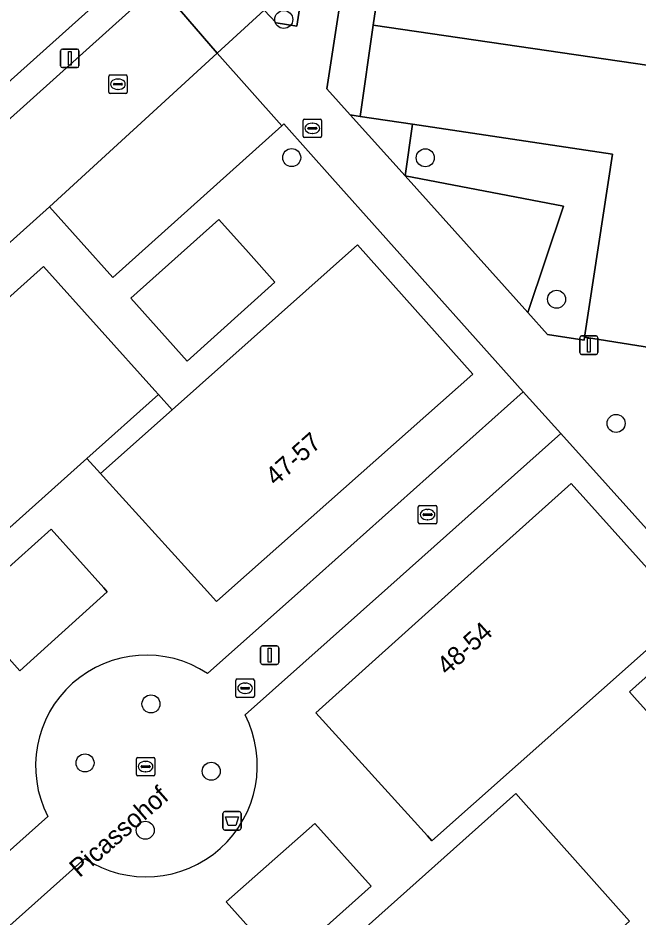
# Model space of a CAD drawing. Extents: x 162172 to 163187, y 382874 to 383685.
# Drawn here: x 162582.46 to 162616.09, y 383232.09 to 383280.9 of the extents above; entities that cross this region are included whole.
import ezdxf

# ---------------------------------------------------------------- set-up
doc = ezdxf.new("R2010")
doc.units = 0
for name, color, linetype in [('IMGEO_Afvalbak', 7, 'Continuous'), ('IMGEO_Boom', 7, 'Continuous'), ('IMGEO_Brandkraan', 7, 'Continuous'), ('IMGEO_Erf', 7, 'Continuous'), ('IMGEO_Groenvoorziening', 7, 'Continuous'), ('IMGEO_Haag', 7, 'Continuous'), ('IMGEO_Hek', 7, 'Continuous'), ('IMGEO_Kolk', 7, 'Continuous'), ('IMGEO_Lichtmast', 7, 'Continuous'), ('IMGEO_Openbare_ruimte_label', 7, 'Continuous'), ('IMGEO_Pand', 7, 'Continuous'), ('IMGEO_Pand_nummerreeks', 7, 'Continuous'), ('IMGEO_Pand_overbouw', 7, 'Continuous'), ('IMGEO_Parkeervlak_open', 7, 'Continuous'), ('IMGEO_Rijbaan_lokaal_open', 7, 'Continuous'), ('IMGEO_Rioolput', 7, 'Continuous'), ('IMGEO_Voetpad_open', 7, 'Continuous')]:
    doc.layers.add(name, color=color, linetype=linetype)

msp = doc.modelspace()

# ---------------------------------------------------------------- linework, layer by layer
at = {"layer": 'IMGEO_Afvalbak'}
for p, q in [((162593.57, 383236.96), (162593.57, 383237.76)), ((162593.57, 383237.76), (162593.57, 383236.96)), ((162593.67, 383237.86), (162594.46, 383237.86)), ((162594.46, 383237.86), (162593.67, 383237.86)), ((162594.56, 383237.76), (162594.56, 383236.96)), ((162594.56, 383236.96), (162594.56, 383237.76)), ((162594.46, 383236.86), (162593.67, 383236.86)), ((162593.67, 383236.86), (162594.46, 383236.86))]:
    msp.add_line(p, q, dxfattribs=at)
msp.add_lwpolyline([(162593.713, 383237.574), (162594.417, 383237.574), (162594.268, 383237.104), (162593.862, 383237.104), (162593.713, 383237.574)], dxfattribs=at)
for centre, start, end in [((162593.67, 383237.76), 90, 180), ((162593.67, 383237.76), 90, 180), ((162594.46, 383237.76), 0, 90), ((162594.46, 383237.76), 360, 90), ((162593.67, 383236.96), 180, 270), ((162593.67, 383236.96), 180, 270), ((162594.46, 383236.96), 270, 0), ((162594.46, 383236.96), 270, 0)]:
    msp.add_arc(centre, 0.1, start, end, dxfattribs=at)
at = {"layer": 'IMGEO_Boom'}
for centre in [(162596.872, 383280.815), (162597.304, 383273.325), (162604.552, 383273.313), (162611.674, 383265.647), (162614.903, 383258.909), (162589.671, 383243.7), (162586.093, 383240.5), (162592.937, 383240.048), (162589.359, 383236.848)]:
    msp.add_circle(centre, 0.489, dxfattribs=at)
at = {"layer": 'IMGEO_Brandkraan'}
for p, q in [((162597.923, 383274.487), (162597.923, 383275.339)), ((162597.998, 383275.413), (162598.85, 383275.413)), ((162598.924, 383275.339), (162598.924, 383274.487)), ((162598.182, 383274.907), (162598.182, 383274.919)), ((162598.62, 383274.87), (162598.222, 383274.87)), ((162598.225, 383274.956), (162598.623, 383274.956)), ((162598.411, 383275.193), (162598.436, 383275.193)), ((162598.666, 383274.919), (162598.666, 383274.907)), ((162598.85, 383274.413), (162597.998, 383274.413)), ((162598.434, 383274.633), (162598.409, 383274.633))]:
    msp.add_line(p, q, dxfattribs=at)
for points in [[(162597.923, 383274.487), (162597.923, 383275.339)], [(162597.998, 383275.413), (162598.85, 383275.413)], [(162598.924, 383275.339), (162598.924, 383274.487)], [(162598.85, 383274.413), (162597.998, 383274.413)]]:
    msp.add_lwpolyline(points, dxfattribs=at)
for centre, radius, start, end in [((162598, 383275.337), 0.0765, 91.552, 178.448), ((162598, 383275.337), 0.0765, 91.552, 178.448), ((162598.848, 383275.337), 0.0765, 1.552, 88.448), ((162598.848, 383275.337), 0.0765, 1.552, 88.448), ((162598.222, 383274.916), 0.0403, 85.8775, 175.7526), ((162598.219, 383274.906), 0.0366, 178.938, 274.7102), ((162598.623, 383274.913), 0.043, 264.8664, 352.4533), ((162598.627, 383274.918), 0.0386, 1.7309, 96.639), ((162598, 383274.489), 0.0765, 181.552, 268.448), ((162598, 383274.489), 0.0765, 181.552, 268.448), ((162598.848, 383274.489), 0.0765, 271.552, 358.448), ((162598.848, 383274.489), 0.0765, 271.552, 358.448)]:
    msp.add_arc(centre, radius, start, end, dxfattribs=at)
for centre, major_axis, ratio, start_param, end_param in [((162598.41, 383274.913), (-0.387, 0.002), 0.722429, 4.712389, 7.853982), ((162598.435, 383274.913), (-0.39, 0.002), 0.717154, 1.570796, 4.712389)]:
    msp.add_ellipse(centre, major_axis=major_axis, ratio=ratio, start_param=start_param, end_param=end_param, dxfattribs=at)
at = {"layer": 'IMGEO_Erf'}
for points in [[(162567.257, 383278.304), (162566.963, 383278.631), (162580.781, 383291.044), (162588.008, 383282.863), (162574.242, 383270.538)], [(162588.583, 383265.697), (162593.355, 383269.972), (162594.954, 383268.172), (162596.385, 383266.562), (162591.64, 383262.286)], [(162592.558, 383250), (162587.248, 383255.85), (162586.94, 383256.189), (162590.824, 383259.645), (162600.872, 383268.587), (162607.134, 383261.585), (162594.061, 383250), (162593.228, 383249.262)], [(162578.337, 383250), (162573.21, 383245.419), (162569.485, 383242.091), (162569.234, 383242.371), (162563.285, 383249.004), (162564.396, 383250), (162583.833, 383267.421), (162589.878, 383260.698), (162590.071, 383260.483), (162586.19, 383257.016)], [(162615.906, 383244.052), (162615.638, 383244.35), (162621.949, 383250), (162636.224, 383262.78), (162642.397, 383255.842), (162635.901, 383250), (162621.888, 383237.399)], [(162598.611, 383243.209), (162606.162, 383250), (162612.456, 383255.66), (162617.541, 383250), (162618.517, 383248.913), (162618.793, 383248.606), (162604.912, 383236.283), (162604.667, 383236.552)], [(162584.259, 383253.177), (162587.105, 383250), (162587.298, 383249.784), (162582.553, 383245.5), (162579.492, 383248.918), (162580.703, 383250)], [(162609.459, 383238.834), (162609.726, 383238.535), (162615.634, 383231.921), (162595.098, 383213.44), (162589.127, 383220.13), (162588.848, 383220.443)], [(162593.753, 383232.971), (162598.559, 383237.213), (162601.612, 383233.816), (162596.828, 383229.54)]]:
    msp.add_lwpolyline(points, close=True, dxfattribs=at)
for points in [[(162548.054, 383244.9), (162549.897, 383246.662), (162553.599, 383250), (162563.887, 383259.278), (162560.563, 383262.969), (162570.165, 383271.509), (162573.458, 383267.763), (162590.084, 383282.693)], [(162609.87, 383260.625), (162599.519, 383272.193), (162596.871, 383275.152), (162596.764, 383275.056), (162587.597, 383266.825), (162584.159, 383270.649), (162561.121, 383250), (162559.881, 383248.889), (162563.204, 383245.201), (162553.917, 383236.847), (162566.646, 383222.046), (162584.072, 383237.596)], [(162641.443, 383250), (162645.781, 383253.871), (162633.041, 383268.07), (162628.751, 383264.281), (162628.88, 383264.109), (162628.759, 383264.068), (162631.665, 383260.797), (162626.948, 383256.472), (162624.055, 383259.776), (162623.913, 383259.661), (162623.728, 383259.935), (162622.698, 383259.014), (162624.773, 383256.621), (162618.478, 383251.04), (162611.913, 383258.37), (162602.523, 383250), (162594.783, 383243.1)], [(162592.742, 383245.348), (162597.958, 383250), (162609.87, 383260.625)], [(162586.091, 383235.314), (162568.622, 383219.741), (162584.749, 383200.98)]]:
    msp.add_lwpolyline(points, dxfattribs=at)
for centre, radius, start, end in [((162589.422, 383240.337), 6.011, 56.4721, 207.1288), ((162589.403, 383240.362), 6.037, 236.7307, 26.9751)]:
    msp.add_arc(centre, radius, start, end, dxfattribs=at)
at = {"layer": 'IMGEO_Groenvoorziening'}
for points in [[(162598.317, 383285.268), (162596.464, 383285.58), (162595.806, 383281.315), (162596.465, 383280.631), (162597.576, 383280.452)], [(162602.367, 383284.899), (162600.45, 383285.176), (162599.213, 383277.059), (162600.48, 383275.65), (162601.01, 383275.557), (162601.729, 383280.508)], [(162614.709, 383273.505), (162603.851, 383275.131), (162603.461, 383272.333), (162612.051, 383270.685), (162610.112, 383264.932), (162611.19, 383263.733), (162613.166, 383263.433), (162613.191, 383263.595)], [(162610.112, 383264.932), (162612.051, 383270.685), (162603.461, 383272.333)]]:
    msp.add_lwpolyline(points, close=True, dxfattribs=at)
at = {"layer": 'IMGEO_Haag'}
for points in [[(162598.317, 383285.268), (162596.464, 383285.58), (162595.806, 383281.315), (162596.465, 383280.631), (162597.576, 383280.452)], [(162602.367, 383284.899), (162600.45, 383285.176), (162599.213, 383277.059), (162600.48, 383275.65), (162601.01, 383275.557), (162601.729, 383280.508)], [(162614.709, 383273.505), (162603.851, 383275.131), (162603.461, 383272.333), (162612.051, 383270.685), (162610.112, 383264.932), (162611.19, 383263.733), (162613.166, 383263.433), (162613.191, 383263.595)]]:
    msp.add_lwpolyline(points, close=True, dxfattribs=at)
at = {"layer": 'IMGEO_Hek'}
msp.add_lwpolyline([(162603.461, 383272.333), (162612.051, 383270.685), (162610.112, 383264.932)], dxfattribs=at)
at = {"layer": 'IMGEO_Kolk'}
for p, q in [((162587.377, 383276.88), (162587.377, 383277.732)), ((162587.452, 383277.806), (162588.304, 383277.806)), ((162588.378, 383277.732), (162588.378, 383276.88)), ((162587.636, 383277.3), (162587.636, 383277.312)), ((162588.074, 383277.263), (162587.676, 383277.263)), ((162587.679, 383277.349), (162588.077, 383277.349)), ((162587.865, 383277.586), (162587.89, 383277.586)), ((162588.12, 383277.312), (162588.12, 383277.3)), ((162588.304, 383276.806), (162587.452, 383276.806)), ((162587.888, 383277.026), (162587.863, 383277.026)), ((162604.173, 383253.539), (162604.173, 383254.391)), ((162604.248, 383254.465), (162605.1, 383254.465)), ((162604.661, 383254.245), (162604.686, 383254.245)), ((162605.174, 383254.391), (162605.174, 383253.539)), ((162604.432, 383253.959), (162604.432, 383253.971)), ((162604.87, 383253.922), (162604.472, 383253.922)), ((162604.475, 383254.008), (162604.873, 383254.008)), ((162604.916, 383253.971), (162604.916, 383253.959)), ((162605.1, 383253.465), (162604.248, 383253.465)), ((162604.684, 383253.685), (162604.659, 383253.685)), ((162588.877, 383239.874), (162588.877, 383240.726)), ((162588.952, 383240.8), (162589.804, 383240.8)), ((162589.365, 383240.58), (162589.39, 383240.58)), ((162589.878, 383240.726), (162589.878, 383239.874)), ((162589.136, 383240.294), (162589.136, 383240.306)), ((162589.574, 383240.257), (162589.176, 383240.257)), ((162589.179, 383240.343), (162589.577, 383240.343)), ((162589.62, 383240.306), (162589.62, 383240.294)), ((162589.804, 383239.8), (162588.952, 383239.8)), ((162589.388, 383240.02), (162589.363, 383240.02))]:
    msp.add_line(p, q, dxfattribs=at)
for points in [[(162587.377, 383276.88), (162587.377, 383277.732)], [(162587.452, 383277.806), (162588.304, 383277.806)], [(162588.378, 383277.732), (162588.378, 383276.88)], [(162588.304, 383276.806), (162587.452, 383276.806)], [(162604.173, 383253.539), (162604.173, 383254.391)], [(162604.248, 383254.465), (162605.1, 383254.465)], [(162605.174, 383254.391), (162605.174, 383253.539)], [(162605.1, 383253.465), (162604.248, 383253.465)], [(162588.877, 383239.874), (162588.877, 383240.726)], [(162588.952, 383240.8), (162589.804, 383240.8)], [(162589.878, 383240.726), (162589.878, 383239.874)], [(162589.804, 383239.8), (162588.952, 383239.8)]]:
    msp.add_lwpolyline(points, dxfattribs=at)
for centre, radius, start, end in [((162587.454, 383277.73), 0.0765, 91.552, 178.448), ((162587.454, 383277.73), 0.0765, 91.552, 178.448), ((162588.302, 383277.73), 0.0765, 1.552, 88.448), ((162588.302, 383277.73), 0.0765, 1.552, 88.448), ((162587.676, 383277.309), 0.0403, 85.8775, 175.7526), ((162587.673, 383277.299), 0.0366, 178.938, 274.7102), ((162588.077, 383277.306), 0.043, 264.8664, 352.4533), ((162588.081, 383277.311), 0.0386, 1.7309, 96.639), ((162587.454, 383276.882), 0.0765, 181.552, 268.448), ((162587.454, 383276.882), 0.0765, 181.552, 268.448), ((162588.302, 383276.882), 0.0765, 271.552, 358.448), ((162588.302, 383276.882), 0.0765, 271.552, 358.448), ((162604.25, 383254.389), 0.0765, 91.552, 178.448), ((162604.25, 383254.389), 0.0765, 91.552, 178.448), ((162605.098, 383254.389), 0.0765, 1.552, 88.448), ((162605.098, 383254.389), 0.0765, 1.552, 88.448), ((162604.472, 383253.968), 0.0403, 85.8775, 175.7526), ((162604.469, 383253.958), 0.0366, 178.938, 274.7102), ((162604.873, 383253.965), 0.043, 264.8664, 352.4533), ((162604.877, 383253.97), 0.0386, 1.7309, 96.639), ((162604.25, 383253.541), 0.0765, 181.552, 268.448), ((162604.25, 383253.541), 0.0765, 181.552, 268.448), ((162605.098, 383253.541), 0.0765, 271.552, 358.448), ((162605.098, 383253.541), 0.0765, 271.552, 358.448), ((162588.954, 383240.724), 0.0765, 91.552, 178.448), ((162588.954, 383240.724), 0.0765, 91.552, 178.448), ((162589.802, 383240.724), 0.0765, 1.552, 88.448), ((162589.802, 383240.724), 0.0765, 1.552, 88.448), ((162589.176, 383240.303), 0.0403, 85.8775, 175.7526), ((162589.173, 383240.293), 0.0366, 178.938, 274.7102), ((162589.577, 383240.3), 0.043, 264.8664, 352.4533), ((162589.581, 383240.305), 0.0386, 1.7309, 96.639), ((162588.954, 383239.876), 0.0765, 181.552, 268.448), ((162588.954, 383239.876), 0.0765, 181.552, 268.448), ((162589.802, 383239.876), 0.0765, 271.552, 358.448), ((162589.802, 383239.876), 0.0765, 271.552, 358.448)]:
    msp.add_arc(centre, radius, start, end, dxfattribs=at)
for centre, major_axis, ratio, start_param, end_param in [((162587.864, 383277.306), (-0.387, 0.002), 0.722429, 4.712389, 7.853982), ((162587.889, 383277.306), (-0.39, 0.002), 0.717154, 1.570796, 4.712389), ((162604.66, 383253.965), (-0.387, 0.002), 0.722429, 4.712389, 7.853982), ((162604.685, 383253.965), (-0.39, 0.002), 0.717154, 1.570796, 4.712389), ((162589.364, 383240.3), (-0.387, 0.002), 0.722429, 4.712389, 7.853982), ((162589.389, 383240.3), (-0.39, 0.002), 0.717154, 1.570796, 4.712389)]:
    msp.add_ellipse(centre, major_axis=major_axis, ratio=ratio, start_param=start_param, end_param=end_param, dxfattribs=at)
at = {"layer": 'IMGEO_Lichtmast'}
for p, q in [((162584.87, 383279.209), (162585.66, 383279.209)), ((162585.66, 383279.209), (162584.87, 383279.209)), ((162584.77, 383278.309), (162584.77, 383279.109)), ((162584.77, 383279.109), (162584.77, 383278.309)), ((162585.76, 383279.109), (162585.76, 383278.309)), ((162585.76, 383278.309), (162585.76, 383279.109)), ((162585.66, 383278.209), (162584.87, 383278.209)), ((162584.87, 383278.209), (162585.66, 383278.209)), ((162612.93, 383262.754), (162612.93, 383263.554)), ((162612.93, 383263.554), (162612.93, 383262.754)), ((162613.03, 383263.654), (162613.82, 383263.654)), ((162613.82, 383263.654), (162613.03, 383263.654)), ((162613.92, 383263.554), (162613.92, 383262.754)), ((162613.92, 383262.754), (162613.92, 383263.554)), ((162613.82, 383262.654), (162613.03, 383262.654)), ((162613.03, 383262.654), (162613.82, 383262.654)), ((162595.614, 383245.943), (162595.614, 383246.743)), ((162595.614, 383246.743), (162595.614, 383245.943)), ((162595.714, 383246.843), (162596.504, 383246.843)), ((162596.504, 383246.843), (162595.714, 383246.843)), ((162596.604, 383246.743), (162596.604, 383245.943)), ((162596.604, 383245.943), (162596.604, 383246.743)), ((162596.504, 383245.843), (162595.714, 383245.843)), ((162595.714, 383245.843), (162596.504, 383245.843))]:
    msp.add_line(p, q, dxfattribs=at)
for points in [[(162585.19, 383279.084), (162585.34, 383279.084), (162585.34, 383278.334), (162585.19, 383278.334), (162585.19, 383279.084)], [(162613.35, 383263.529), (162613.5, 383263.529), (162613.5, 383262.779), (162613.35, 383262.779), (162613.35, 383263.529)], [(162596.034, 383246.718), (162596.184, 383246.718), (162596.184, 383245.968), (162596.034, 383245.968), (162596.034, 383246.718)]]:
    msp.add_lwpolyline(points, dxfattribs=at)
for centre, start, end in [((162584.87, 383279.109), 90, 180), ((162584.87, 383279.109), 90, 180), ((162585.66, 383279.109), 0, 90), ((162585.66, 383279.109), 360, 90), ((162584.87, 383278.309), 180, 270), ((162584.87, 383278.309), 180, 270), ((162585.66, 383278.309), 270, 0), ((162585.66, 383278.309), 270, 0), ((162613.03, 383263.554), 90, 180), ((162613.03, 383263.554), 90, 180), ((162613.82, 383263.554), 0, 90), ((162613.82, 383263.554), 360, 90), ((162613.03, 383262.754), 180, 270), ((162613.03, 383262.754), 180, 270), ((162613.82, 383262.754), 270, 0), ((162613.82, 383262.754), 270, 0), ((162595.714, 383246.743), 90, 180), ((162595.714, 383246.743), 90, 180), ((162596.504, 383246.743), 0, 90), ((162596.504, 383246.743), 360, 90), ((162595.714, 383245.943), 180, 270), ((162595.714, 383245.943), 180, 270), ((162596.504, 383245.943), 270, 0), ((162596.504, 383245.943), 270, 0)]:
    msp.add_arc(centre, 0.1, start, end, dxfattribs=at)
at = {"layer": 'IMGEO_Pand'}
for points in [[(162567.257, 383278.304), (162574.242, 383270.538), (162588.008, 383282.863), (162580.781, 383291.044), (162566.963, 383278.631)], [(162594.954, 383268.172), (162593.355, 383269.972), (162588.583, 383265.697), (162591.64, 383262.286), (162596.385, 383266.562)], [(162607.134, 383261.585), (162600.872, 383268.587), (162590.824, 383259.645), (162586.94, 383256.189), (162587.248, 383255.85), (162592.558, 383250), (162593.228, 383249.262), (162594.061, 383250)], [(162590.071, 383260.483), (162589.878, 383260.698), (162583.833, 383267.421), (162564.396, 383250), (162563.285, 383249.004), (162569.234, 383242.371), (162569.485, 383242.091), (162573.21, 383245.419), (162578.337, 383250), (162586.19, 383257.016)], [(162615.906, 383244.052), (162621.888, 383237.399), (162635.901, 383250), (162642.397, 383255.842), (162636.224, 383262.78), (162621.949, 383250), (162615.638, 383244.35)], [(162618.517, 383248.913), (162617.541, 383250), (162612.456, 383255.66), (162606.162, 383250), (162598.611, 383243.209), (162604.667, 383236.552), (162604.912, 383236.283), (162618.793, 383248.606)], [(162579.492, 383248.918), (162582.553, 383245.5), (162587.298, 383249.784), (162587.105, 383250), (162584.259, 383253.177), (162580.703, 383250)], [(162609.726, 383238.535), (162609.459, 383238.834), (162588.848, 383220.443), (162589.127, 383220.13), (162595.098, 383213.44), (162615.634, 383231.921)], [(162596.828, 383229.54), (162601.612, 383233.816), (162598.559, 383237.213), (162593.753, 383232.971)]]:
    msp.add_lwpolyline(points, close=True, dxfattribs=at)
at = {"layer": 'IMGEO_Pand_overbouw'}
msp.add_lwpolyline([(162590.824, 383259.645), (162590.071, 383260.483), (162586.19, 383257.016), (162586.94, 383256.189)], close=True, dxfattribs=at)
at = {"layer": 'IMGEO_Parkeervlak_open'}
for points in [[(162619.605, 383272.772), (162625.341, 383271.913), (162626.094, 383276.944), (162601.729, 383280.508), (162601.01, 383275.557), (162603.851, 383275.131), (162614.709, 383273.505), (162613.191, 383263.595), (162618.078, 383262.806)], [(162596.764, 383275.056), (162593.262, 383278.989), (162584.159, 383270.649), (162587.597, 383266.825)]]:
    msp.add_lwpolyline(points, close=True, dxfattribs=at)
at = {"layer": 'IMGEO_Rijbaan_lokaal_open'}
msp.add_lwpolyline([(162596.464, 383285.58), (162596.672, 383286.927), (162596.756, 383287.473), (162598.179, 383296.693), (162598.819, 383296.595), (162599.744, 383302.766), (162593.386, 383303.709), (162591.137, 383288.904), (162590.084, 383282.693), (162593.262, 383278.989), (162595.806, 383281.315)], close=True, dxfattribs=at)
for points in [[(162602.367, 383284.899), (162601.729, 383280.508), (162626.094, 383276.944), (162625.341, 383271.913), (162619.605, 383272.772), (162618.078, 383262.806), (162624.453, 383261.776), (162632.432, 383268.968), (162636.998, 383273.083), (162632.163, 383278.465), (162635.843, 383281.717)], [(162584.159, 383270.649), (162593.262, 383278.989), (162590.084, 383282.693), (162573.458, 383267.763), (162563.887, 383259.278), (162553.599, 383250), (162549.897, 383246.662), (162548.054, 383244.9)], [(162547.475, 383244.417), (162550.557, 383240.795), (162559.729, 383249.058), (162559.881, 383248.889), (162561.121, 383250), (162584.159, 383270.649)]]:
    msp.add_lwpolyline(points, dxfattribs=at)
at = {"layer": 'IMGEO_Rioolput'}
for p, q in [((162594.277, 383244.125), (162594.277, 383244.977)), ((162594.352, 383245.051), (162595.204, 383245.051)), ((162595.278, 383244.977), (162595.278, 383244.125)), ((162594.536, 383244.545), (162594.536, 383244.557)), ((162594.974, 383244.508), (162594.576, 383244.508)), ((162594.579, 383244.594), (162594.977, 383244.594)), ((162594.765, 383244.831), (162594.79, 383244.831)), ((162595.02, 383244.557), (162595.02, 383244.545)), ((162595.204, 383244.051), (162594.352, 383244.051)), ((162594.788, 383244.271), (162594.763, 383244.271))]:
    msp.add_line(p, q, dxfattribs=at)
for points in [[(162594.277, 383244.125), (162594.277, 383244.977)], [(162594.352, 383245.051), (162595.204, 383245.051)], [(162595.278, 383244.977), (162595.278, 383244.125)], [(162595.204, 383244.051), (162594.352, 383244.051)]]:
    msp.add_lwpolyline(points, dxfattribs=at)
for centre, radius, start, end in [((162594.354, 383244.975), 0.0765, 91.552, 178.448), ((162594.354, 383244.975), 0.0765, 91.552, 178.448), ((162595.202, 383244.975), 0.0765, 1.552, 88.448), ((162595.202, 383244.975), 0.0765, 1.552, 88.448), ((162594.576, 383244.554), 0.0403, 85.8775, 175.7526), ((162594.573, 383244.544), 0.0366, 178.938, 274.7102), ((162594.977, 383244.551), 0.043, 264.8664, 352.4533), ((162594.981, 383244.556), 0.0386, 1.7309, 96.639), ((162594.354, 383244.127), 0.0765, 181.552, 268.448), ((162594.354, 383244.127), 0.0765, 181.552, 268.448), ((162595.202, 383244.127), 0.0765, 271.552, 358.448), ((162595.202, 383244.127), 0.0765, 271.552, 358.448)]:
    msp.add_arc(centre, radius, start, end, dxfattribs=at)
for centre, major_axis, ratio, start_param, end_param in [((162594.764, 383244.551), (-0.387, 0.002), 0.722429, 4.712389, 7.853982), ((162594.789, 383244.551), (-0.39, 0.002), 0.717154, 1.570796, 4.712389)]:
    msp.add_ellipse(centre, major_axis=major_axis, ratio=ratio, start_param=start_param, end_param=end_param, dxfattribs=at)
at = {"layer": 'IMGEO_Voetpad_open'}
for points in [[(162598.317, 383285.268), (162597.576, 383280.452), (162596.465, 383280.631), (162595.806, 383281.315), (162593.262, 383278.989), (162596.764, 383275.056), (162596.871, 383275.152), (162599.519, 383272.193), (162609.87, 383260.625), (162611.913, 383258.37), (162618.478, 383251.04)], [(162618.078, 383262.806), (162613.191, 383263.595), (162613.166, 383263.433), (162611.19, 383263.733), (162610.112, 383264.932), (162603.461, 383272.333), (162600.48, 383275.65), (162599.213, 383277.059), (162600.45, 383285.176)], [(162611.913, 383258.37), (162609.87, 383260.625), (162597.958, 383250), (162592.742, 383245.348)], [(162594.783, 383243.1), (162602.523, 383250), (162611.913, 383258.37)], [(162584.072, 383237.596), (162566.646, 383222.046), (162568.622, 383219.741), (162586.091, 383235.314)]]:
    msp.add_lwpolyline(points, dxfattribs=at)
msp.add_lwpolyline([(162603.851, 383275.131), (162601.01, 383275.557), (162600.48, 383275.65), (162603.461, 383272.333)], close=True, dxfattribs=at)
for centre, radius, start, end in [((162589.422, 383240.337), 6.011, 56.4721, 207.1288), ((162589.403, 383240.362), 6.037, 236.7307, 26.9751)]:
    msp.add_arc(centre, radius, start, end, dxfattribs=at)

# ---------------------------------------------------------------- texts
at = {"layer": 'IMGEO_Openbare_ruimte_label'}
msp.add_text('Picassohof', height=1, rotation=41.3099, dxfattribs=at).set_placement((162585.792, 383234.245))
at = {"layer": 'IMGEO_Pand_nummerreeks'}
for s, rotation, p in [('47-57', 41.5795, (162596.429, 383255.483)), ('48-54', 41.9655, (162605.738, 383245.206))]:
    msp.add_text(s, height=1, rotation=rotation, dxfattribs=at).set_placement(p)

doc.saveas('drawing.dxf')
